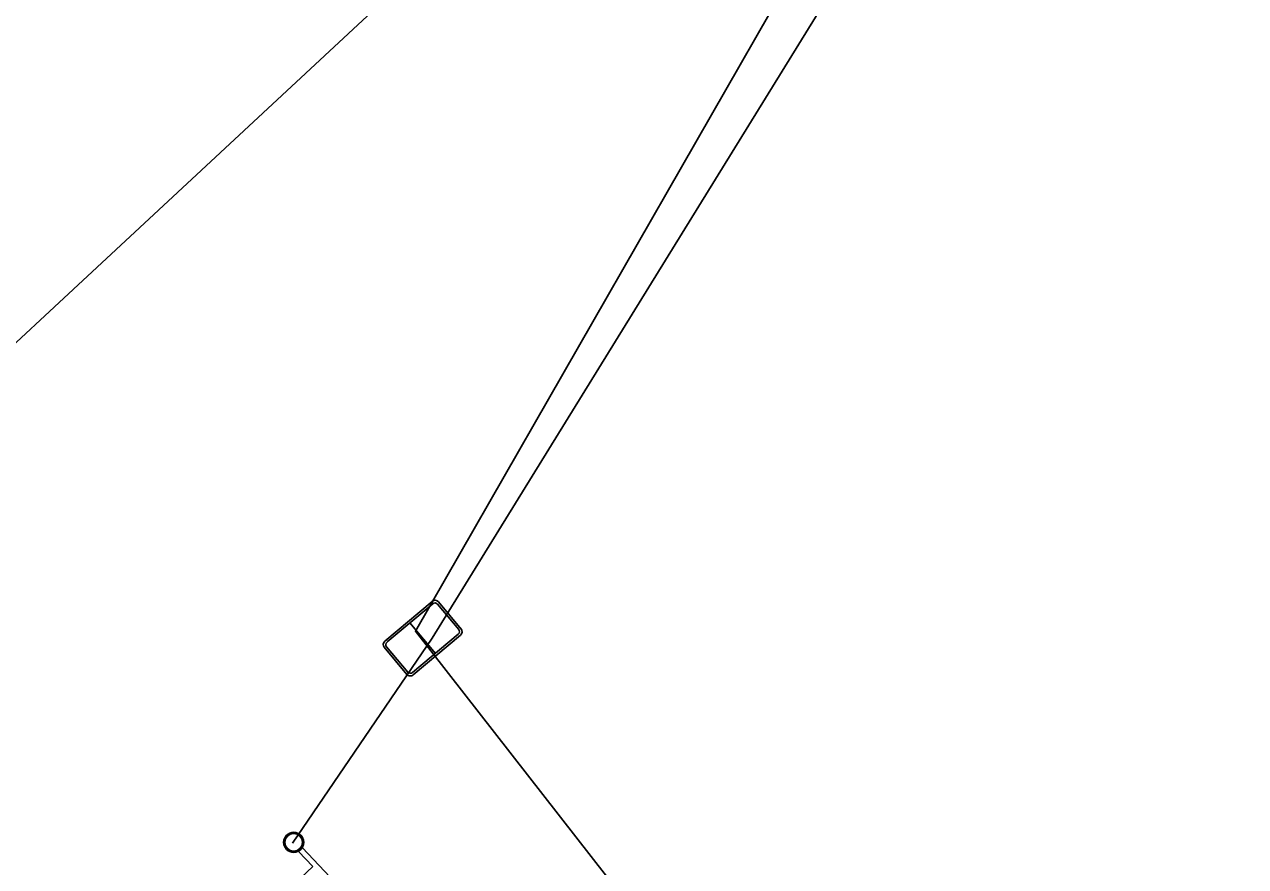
# Model space of a CAD drawing. Extents: x 1614474 to 1865144, y 1098877 to 1212550.
# Drawn here: x 1682075.1 to 1682213.2, y 1138232.6 to 1138327.9 of the extents above; entities that cross this region are included whole.
import ezdxf

# ---------------------------------------------------------------- set-up
doc = ezdxf.new("R2010")
doc.units = 0
for name, color, linetype in [('BFUSER_DUCTENCLOSURE', 7, 'Continuous'), ('BFUSER_FIBERNODE', 7, 'Continuous'), ('BFUSER_FIBERSPAN', 7, 'Continuous')]:
    doc.layers.add(name, color=color, linetype=linetype)

msp = doc.modelspace()

# ---------------------------------------------------------------- linework, layer by layer
at = {"layer": 'BFUSER_DUCTENCLOSURE'}
msp.add_line((1682118.67, 1138260.17), (1682121.57, 1138256.72), dxfattribs=at)
for points in [[(1682115.83, 1138258.11), (1682121.2, 1138262.61)], [(1682116.09, 1138258.01), (1682121.26, 1138262.34)], [(1682121.82, 1138262.29), (1682124.2, 1138259.44)], [(1682121.9, 1138262.55), (1682124.47, 1138259.48)], [(1682118.99, 1138254.56), (1682124.15, 1138258.88)], [(1682124.41, 1138258.78), (1682119.05, 1138254.28)], [(1682118.34, 1138254.34), (1682115.77, 1138257.41)], [(1682118.43, 1138254.61), (1682116.05, 1138257.45)]]:
    msp.add_lwpolyline(points, dxfattribs=at)
for centre, radius, start, end in [((1682121.52, 1138262.23), 0.5, 39.9656, 129.9656), ((1682121.51, 1138262.03), 0.4, 39.9656, 129.9656), ((1682123.89, 1138259.19), 0.4, 309.9656, 39.9656), ((1682124.09, 1138259.16), 0.5, 309.9656, 39.9656), ((1682116.16, 1138257.73), 0.5, 129.9656, 219.9656), ((1682116.35, 1138257.7), 0.4, 129.9656, 219.9656), ((1682118.72, 1138254.66), 0.5, 219.9656, 309.9656), ((1682118.73, 1138254.86), 0.4, 219.9656, 309.9656)]:
    msp.add_arc(centre, radius, start, end, dxfattribs=at)
at = {"layer": 'BFUSER_FIBERNODE'}
for p, q in [((1682122.19, 1138218.09), (1682106.53, 1138234.71)), ((1682107.69, 1138232.58), (1682106.08, 1138234.29)), ((1682100.93, 1138226.21), (1682107.69, 1138232.58))]:
    msp.add_line(p, q, dxfattribs=at)
for radius in [1.14, 0.993]:
    msp.add_circle((1682105.53, 1138235.32), radius, dxfattribs=at)
at = {"layer": 'BFUSER_FIBERSPAN'}
for points in [[(1681025.2, 1137313.49), (1681561.79, 1137793.28), (1681610.98, 1137861.1), (1682200.25, 1138409.32), (1682208.93, 1138418.16)], [(1682209.63, 1138416.91), (1682119.3, 1138259.24), (1682213.25, 1138138.66), (1682153.28, 1138060.58), (1682150.86, 1138062.82)], [(1682172.11, 1138341.04), (1682121.21, 1138258.45), (1682105.38, 1138235.22)]]:
    msp.add_lwpolyline(points, dxfattribs=at)

doc.saveas('drawing.dxf')
